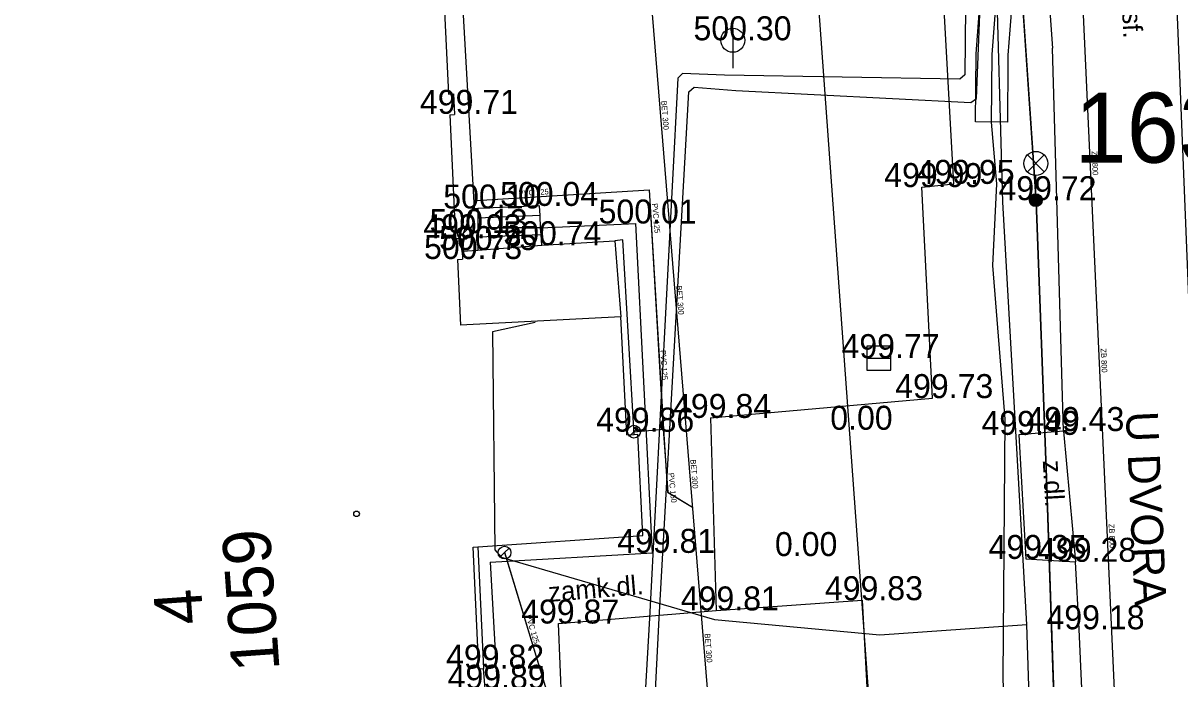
# Model space of a CAD drawing. Extents: x -669642 to -669119, y -1131006 to -1130466.
# Drawn here: x -669604.18 to -669567.99, y -1130560.51 to -1130540 of the extents above; entities that cross this region are included whole.
import ezdxf

# ---------------------------------------------------------------- set-up
doc = ezdxf.new("R2010")
doc.units = 0
for name, color, linetype in [('G_Bod_tecka', 7, 'Continuous'), ('G_Bod_vyska', 7, 'Continuous'), ('G_Budovy-znacky', 7, 'Continuous'), ('G_Budovy_Objekty', 7, 'Continuous'), ('G_Cesty_Schody', 7, 'Continuous'), ('G_Cisla_orientacni', 7, 'Continuous'), ('G_Cisla_popisna', 7, 'Continuous'), ('G_Objekty_technicke', 7, 'Continuous'), ('G_Plochy_zpevnene', 7, 'Continuous'), ('G_Popisy_Nazvy', 7, 'Continuous'), ('G_Popisy_povrchu', 7, 'Continuous'), ('G_Site-kanalizace', 7, 'Continuous'), ('G_Z_CHRANICKA-TEPLOVOD_kotovane', 7, 'Continuous'), ('G_Z_CHRANICKA-TEPLOVOD_zahozene', 7, 'Continuous'), ('G_Z_ELsilove_podz_kotovane', 7, 'Continuous'), ('G_Z_KANAL_podz_kotovane', 7, 'Continuous'), ('G_Z_SPOJE_podz_geodeticky', 7, 'Continuous'), ('G_Z_SPOJE_podz_kotovane', 7, 'Continuous'), ('G_Z_SPOJE_podz_priblizne', 7, 'Continuous'), ('G_Z_VODA_podz_kotovane', 7, 'Continuous'), ('Vrstva 1', 7, 'Continuous'), ('Vrstva 10', 7, 'Continuous'), ('Vrstva 12', 7, 'Continuous'), ('Vrstva 13', 7, 'Continuous'), ('Vrstva 17', 7, 'Continuous'), ('Vrstva 26', 7, 'Continuous'), ('Vrstva 3', 7, 'Continuous'), ('Vrstva 4', 7, 'Continuous')]:
    doc.layers.add(name, color=color, linetype=linetype)

msp = doc.modelspace()

# ---------------------------------------------------------------- linework, layer by layer
at = {"layer": 'G_Bod_tecka'}
for p, q in [((-669581.98, -1130540.54), (-669581.98, -1130540.54)), ((-669590.66, -1130542.84), (-669590.66, -1130542.84)), ((-669576.07, -1130545.13), (-669576.07, -1130545.13)), ((-669575.06, -1130545.03), (-669575.06, -1130545.03)), ((-669572.5, -1130545.54), (-669572.5, -1130545.54)), ((-669589.95, -1130545.8), (-669589.95, -1130545.8)), ((-669588.03, -1130545.72), (-669588.03, -1130545.72)), ((-669585.01, -1130546.27), (-669585.01, -1130546.27)), ((-669590.4, -1130546.57), (-669590.4, -1130546.57)), ((-669590.49, -1130546.73), (-669590.49, -1130546.73)), ((-669587.95, -1130546.95), (-669587.95, -1130546.95)), ((-669589.96, -1130547.1), (-669589.96, -1130547.1)), ((-669590.43, -1130547.38), (-669590.43, -1130547.38)), ((-669577.41, -1130550.48), (-669577.41, -1130550.48)), ((-669575.73, -1130551.73), (-669575.73, -1130551.73)), ((-669582.68, -1130552.35), (-669582.68, -1130552.35)), ((-669585.07, -1130552.78), (-669585.07, -1130552.78)), ((-669578.15, -1130552.72), (-669578.15, -1130552.72)), ((-669571.63, -1130552.76), (-669571.63, -1130552.76)), ((-669573.03, -1130552.88), (-669573.03, -1130552.88)), ((-669584.49, -1130556.57), (-669584.49, -1130556.57)), ((-669579.88, -1130556.67), (-669579.88, -1130556.67)), ((-669572.81, -1130556.76), (-669572.81, -1130556.76)), ((-669571.26, -1130556.85), (-669571.26, -1130556.85)), ((-669577.93, -1130558.05), (-669577.93, -1130558.05)), ((-669582.5, -1130558.37), (-669582.5, -1130558.37)), ((-669587.43, -1130558.78), (-669587.43, -1130558.78)), ((-669571.14, -1130558.96), (-669571.14, -1130558.96)), ((-669589.78, -1130560.19), (-669589.78, -1130560.19))]:
    msp.add_line(p, q, dxfattribs=at)
at = {"layer": 'G_Budovy-znacky'}
msp.add_circle((-669593.749, -1130555.35), 0.0875, dxfattribs=at)
at = {"layer": 'G_Budovy_Objekty'}
for p, q in [((-669591.06, -1130538.38), (-669590.87, -1130542.22)), ((-669590.87, -1130542.22), (-669590.72, -1130542.21)), ((-669590.72, -1130542.21), (-669590.68, -1130542.86)), ((-669590.83, -1130542.87), (-669590.68, -1130542.86)), ((-669590.83, -1130542.87), (-669590.65, -1130546.74)), ((-669590.65, -1130546.74), (-669590.49, -1130546.73)), ((-669590.49, -1130546.73), (-669590.45, -1130547.14)), ((-669587.95, -1130546.95), (-669585.67, -1130546.81)), ((-669585.42, -1130546.78), (-669585.67, -1130546.81)), ((-669585.67, -1130546.81), (-669585.48, -1130549.19)), ((-669585.06, -1130552.87), (-669585.42, -1130546.78)), ((-669590.45, -1130547.14), (-669589.96, -1130547.1)), ((-669590.45, -1130547.14), (-669590.43, -1130547.38)), ((-669590.59, -1130547.4), (-669590.43, -1130547.38)), ((-669590.59, -1130547.4), (-669590.5, -1130549.45)), ((-669585.48, -1130549.19), (-669590.5, -1130549.45)), ((-669585.29, -1130552.88), (-669585.48, -1130549.19)), ((-669585.29, -1130552.88), (-669585.06, -1130552.87)), ((-669585.06, -1130552.87), (-669584.95, -1130552.86)), ((-669584.79, -1130556.03), (-669584.95, -1130552.86)), ((-669589.96, -1130556.38), (-669584.79, -1130556.03)), ((-669590.1, -1130556.39), (-669589.96, -1130556.38)), ((-669589.92, -1130560.2), (-669590.1, -1130556.39)), ((-669589.96, -1130556.38), (-669589.78, -1130560.19)), ((-669589.92, -1130560.2), (-669589.78, -1130560.19)), ((-669589.73, -1130560.82), (-669589.78, -1130560.19))]:
    msp.add_line(p, q, dxfattribs=at)
at = {"layer": 'G_Cesty_Schody'}
for p, q in [((-669588.03, -1130545.72), (-669589.95, -1130545.8)), ((-669589.95, -1130545.8), (-669589.95, -1130546.1)), ((-669588.01, -1130546.02), (-669588.03, -1130545.72)), ((-669588.01, -1130546.02), (-669589.95, -1130546.1)), ((-669589.95, -1130546.1), (-669589.95, -1130546.4)), ((-669587.99, -1130546.41), (-669588.01, -1130546.02)), ((-669589.95, -1130546.4), (-669589.96, -1130546.7)), ((-669587.97, -1130546.62), (-669589.96, -1130546.7)), ((-669587.99, -1130546.41), (-669589.95, -1130546.4)), ((-669587.97, -1130546.62), (-669587.99, -1130546.41)), ((-669587.95, -1130546.95), (-669587.97, -1130546.62)), ((-669589.96, -1130546.7), (-669589.96, -1130547.1)), ((-669589.96, -1130547.1), (-669587.95, -1130546.95))]:
    msp.add_line(p, q, dxfattribs=at)
at = {"layer": 'G_Objekty_technicke'}
for p, q in [((-669572.765, -1130544.125), (-669572.235, -1130544.655)), ((-669572.765, -1130544.655), (-669572.235, -1130544.125)), ((-669572.5, -1130545.54), (-669572.5, -1130544.765))]:
    msp.add_line(p, q, dxfattribs=at)
for centre, radius in [((-669572.5, -1130544.39), 0.375), ((-669572.5, -1130545.54), 0.2), ((-669572.5, -1130545.54), 0.18), ((-669572.5, -1130545.54), 0.16), ((-669572.5, -1130545.54), 0.14), ((-669572.5, -1130545.54), 0.12), ((-669572.5, -1130545.54), 0.1), ((-669572.5, -1130545.54), 0.08), ((-669572.5, -1130545.54), 0.06), ((-669572.5, -1130545.54), 0.04), ((-669572.5, -1130545.54), 0.02)]:
    msp.add_circle(centre, radius, dxfattribs=at)
at = {"layer": 'G_Plochy_zpevnene'}
for p, q in [((-669575.06, -1130545.03), (-669575.82, -1130531.55)), ((-669590.06, -1130545.8), (-669590.55, -1130537.07)), ((-669571.63, -1130552.76), (-669571.98, -1130540.79)), ((-669576.07, -1130545.13), (-669575.06, -1130545.03)), ((-669575.73, -1130551.73), (-669576.07, -1130545.13)), ((-669590.06, -1130545.8), (-669589.95, -1130545.8)), ((-669587.99, -1130546.41), (-669585.01, -1130546.27)), ((-669584.49, -1130556.57), (-669585.01, -1130546.27)), ((-669582.68, -1130552.35), (-669575.73, -1130551.73)), ((-669582.68, -1130552.35), (-669582.5, -1130558.37)), ((-669571.63, -1130552.76), (-669571.26, -1130556.85)), ((-669589.57, -1130556.86), (-669584.49, -1130556.57)), ((-669589.57, -1130556.86), (-669588.58, -1130574.76)), ((-669571.14, -1130558.96), (-669571.26, -1130556.85)), ((-669582.5, -1130558.37), (-669577.93, -1130558.05)), ((-669587.43, -1130558.78), (-669582.5, -1130558.37)), ((-669586.72, -1130576.72), (-669587.43, -1130558.78))]:
    msp.add_line(p, q, dxfattribs=at)
for points in [[(-669575.82, -1130531.55), (-669575.22, -1130532.02), (-669574.43, -1130532.8), (-669573.69, -1130533.65), (-669572.84, -1130534.64), (-669572.51, -1130535.16), (-669572.4, -1130535.45), (-669572.35, -1130535.75), (-669572.16, -1130538.31), (-669571.98, -1130540.79)], [(-669571.63, -1130552.76), (-669573.03, -1130552.88), (-669572.81, -1130556.76), (-669571.26, -1130556.85)], [(-669577.93, -1130558.05), (-669577.32, -1130569.5), (-669576.67, -1130581.9)], [(-669570.25, -1130579.08), (-669570.26, -1130578.68), (-669571.14, -1130558.96)]]:
    msp.add_lwpolyline(points, dxfattribs=at)
at = {"layer": 'G_Site-kanalizace'}
for p, q in [((-669581.98, -1130540.165), (-669581.98, -1130541.415)), ((-669577.785, -1130550.48), (-669577.035, -1130550.48))]:
    msp.add_line(p, q, dxfattribs=at)
for points in [[(-669590.259, -1130546.429), (-669590.4, -1130546.57), (-669590.542, -1130546.712)], [(-669584.929, -1130552.639), (-669585.07, -1130552.78), (-669585.212, -1130552.922)], [(-669588.979, -1130556.419), (-669589.12, -1130556.56), (-669589.262, -1130556.702)]]:
    msp.add_lwpolyline(points, dxfattribs=at)
msp.add_lwpolyline([(-669577.785, -1130550.854), (-669577.035, -1130550.854), (-669577.035, -1130550.104), (-669577.785, -1130550.104)], close=True, dxfattribs=at)
for centre, radius in [((-669581.98, -1130540.54), 0.375), ((-669590.4, -1130546.571), 0.2), ((-669585.07, -1130552.781), 0.2), ((-669589.12, -1130556.561), 0.2)]:
    msp.add_circle(centre, radius, dxfattribs=at)
at = {"layer": 'G_Z_CHRANICKA-TEPLOVOD_kotovane'}
for points in [[(-669530.86, -1130536.09), (-669531.69, -1130536.11), (-669538.05, -1130536.01), (-669551.6, -1130535.98), (-669556.47, -1130536.1), (-669556.55, -1130536.06), (-669560.64, -1130536.09), (-669574.53, -1130536.2), (-669574.67, -1130536.36), (-669574.72, -1130541.62), (-669574.88, -1130541.76), (-669582.24, -1130541.63), (-669583.55, -1130541.58), (-669583.7, -1130541.72), (-669584.58, -1130558.61), (-669585.58, -1130575.76), (-669585.93, -1130595.21), (-669586.1, -1130595.37), (-669614.44, -1130596.21), (-669640.046, -1130597.079)], [(-669640.046, -1130597.497), (-669614.65, -1130596.62), (-669585.75, -1130595.78), (-669585.6, -1130595.63), (-669585.16, -1130575.89), (-669584.28, -1130558.61), (-669583.35, -1130542.15), (-669583.19, -1130542.01), (-669581.88, -1130542.11), (-669574.53, -1130542.49), (-669574.36, -1130542.36), (-669574.15, -1130537.08), (-669574.02, -1130536.91), (-669560.19, -1130536.48), (-669556.56, -1130536.39), (-669556.35, -1130536.38), (-669551.53, -1130536.3), (-669538.03, -1130536.37), (-669531.82, -1130536.43), (-669530.95, -1130536.44)], [(-669573.161, -1130538.214), (-669573.311, -1130540.208), (-669573.37, -1130541.001), (-669573.372, -1130541.206), (-669573.39, -1130543.105), (-669574.39, -1130543.095), (-669574.37, -1130540.959), (-669574.179, -1130538.427)]]:
    msp.add_lwpolyline(points, dxfattribs=at)
at = {"layer": 'G_Z_CHRANICKA-TEPLOVOD_zahozene'}
msp.add_line((-669579.45, -1130537.33), (-669575.13, -1130597.1), dxfattribs=at)
at = {"layer": 'G_Z_ELsilove_podz_kotovane'}
for points in [[(-669500.66, -1130540.32), (-669515.72, -1130539.79), (-669523.73, -1130540.47), (-669527.21, -1130540.62), (-669526.83, -1130552.4), (-669536.59, -1130554.49), (-669535.34, -1130593.45), (-669571.24, -1130592.61), (-669571.16, -1130579.46), (-669571.39, -1130578.6), (-669571.77, -1130566.09), (-669572.17, -1130554.22), (-669572.49, -1130545.57), (-669573.36, -1130532.75), (-669573.82, -1130523.78), (-669573.87, -1130520.47), (-669574.25, -1130510), (-669574.87, -1130499.19), (-669574.76, -1130498.82), (-669574.94, -1130498.48), (-669574.995, -1130497.207)], [(-669589.55, -1130574.318), (-669589.416, -1130575.097), (-669589.41, -1130575.135), (-669588.998, -1130575.788), (-669588.819, -1130575.768), (-669586.94, -1130575.556), (-669584.86, -1130575.286), (-669584.71, -1130575.16), (-669583.79, -1130573.98), (-669573.85, -1130567.65), (-669573.33, -1130566.6), (-669573.52, -1130560.47), (-669573.46, -1130552.39), (-669573.84, -1130547.58), (-669573.72, -1130545.03), (-669573.89, -1130543.1), (-669573.87, -1130540.98), (-669573.55, -1130536.87)]]:
    msp.add_lwpolyline(points, dxfattribs=at)
at = {"layer": 'G_Z_KANAL_podz_kotovane'}
for p, q in [((-669584.96, -1130534.03), (-669582.19, -1130568.03)), ((-669585.07, -1130552.78), (-669584.15, -1130552.7)), ((-669589.12, -1130556.55), (-669586.6, -1130564.86))]:
    msp.add_line(p, q, dxfattribs=at)
for points in [[(-669571.27, -1130529.5), (-669571.46, -1130530.2), (-669568.6, -1130592.41), (-669568.59, -1130592.79)], [(-669590.4, -1130546.57), (-669590.01, -1130545.55), (-669584.6, -1130545.22), (-669584.15, -1130552.7)], [(-669584.15, -1130552.7), (-669584.02, -1130554.67), (-669583.24, -1130555.14)]]:
    msp.add_lwpolyline(points, dxfattribs=at)
at = {"layer": 'G_Z_SPOJE_podz_geodeticky'}
for points in [[(-669572.78, -1130558.81), (-669573.53, -1130545.6), (-669573.82, -1130535.17), (-669575, -1130532.81), (-669575.02, -1130523.56), (-669574.43, -1130516.29), (-669575.14, -1130502.97), (-669575.8, -1130499.51), (-669577.08, -1130497.86), (-669577.354, -1130497.207)], [(-669588.16, -1130549.37), (-669589.5, -1130549.66), (-669589.42, -1130556.48)], [(-669589.42, -1130556.48), (-669589.23, -1130556.7), (-669582.55, -1130558.65), (-669577.38, -1130559.13), (-669572.78, -1130558.81)], [(-669574.46, -1130579.33), (-669571.79, -1130577.63), (-669572.5, -1130567.48), (-669572.78, -1130558.81)]]:
    msp.add_lwpolyline(points, dxfattribs=at)
at = {"layer": 'G_Z_SPOJE_podz_kotovane'}
for points in [[(-669572.78, -1130558.81), (-669573.53, -1130545.6), (-669573.82, -1130535.17), (-669575, -1130532.81), (-669575.02, -1130523.56), (-669574.43, -1130516.29), (-669575.14, -1130502.97), (-669575.8, -1130499.51), (-669577.08, -1130497.86), (-669577.354, -1130497.207)], [(-669588.16, -1130549.37), (-669589.5, -1130549.66), (-669589.42, -1130556.48)], [(-669589.42, -1130556.48), (-669589.23, -1130556.7), (-669582.55, -1130558.65), (-669577.38, -1130559.13), (-669572.78, -1130558.81)], [(-669574.46, -1130579.33), (-669571.79, -1130577.63), (-669572.5, -1130567.48), (-669572.78, -1130558.81)]]:
    msp.add_lwpolyline(points, dxfattribs=at)
at = {"layer": 'G_Z_SPOJE_podz_priblizne'}
for points in [[(-669572.78, -1130558.81), (-669573.53, -1130545.6), (-669573.82, -1130535.17), (-669575, -1130532.81), (-669575.02, -1130523.56), (-669574.43, -1130516.29), (-669575.14, -1130502.97), (-669575.8, -1130499.51), (-669577.08, -1130497.86), (-669577.354, -1130497.207)], [(-669588.16, -1130549.37), (-669589.5, -1130549.66), (-669589.42, -1130556.48)], [(-669589.42, -1130556.48), (-669589.23, -1130556.7), (-669582.55, -1130558.65), (-669577.38, -1130559.13), (-669572.78, -1130558.81)], [(-669574.46, -1130579.33), (-669571.79, -1130577.63), (-669572.5, -1130567.48), (-669572.78, -1130558.81)]]:
    msp.add_lwpolyline(points, dxfattribs=at)
at = {"layer": 'G_Z_VODA_podz_kotovane'}
msp.add_lwpolyline([(-669570.194, -1130497.207), (-669569.97, -1130499.65), (-669568.42, -1130531.27), (-669567.61, -1130551.43), (-669567.23, -1130561.51), (-669566.63, -1130573.05), (-669566.1, -1130584.84), (-669565.81, -1130592.55), (-669565.78, -1130595.96), (-669565.77, -1130596.18), (-669568.22, -1130611.45)], dxfattribs=at)
at = {"layer": 'Vrstva 1'}
msp.add_line((-669572.49, -1130545.57), (-669572.49, -1130545.57), dxfattribs=at)
at = {"layer": 'Vrstva 10'}
msp.add_lwpolyline([(-669571.274, -1130529.495), (-669571.46, -1130530.195), (-669568.603, -1130592.41), (-669568.585, -1130592.792)], dxfattribs=at)
at = {"layer": 'Vrstva 12'}
for p, q in [((-669585.07, -1130552.78), (-669584.153, -1130552.705)), ((-669589.117, -1130556.555), (-669586.597, -1130564.858))]:
    msp.add_line(p, q, dxfattribs=at)
for points in [[(-669590.4, -1130546.57), (-669590.013, -1130545.549), (-669584.596, -1130545.217), (-669584.153, -1130552.705)], [(-669584.153, -1130552.705), (-669584.015, -1130554.673), (-669583.24, -1130555.139)]]:
    msp.add_lwpolyline(points, dxfattribs=at)
at = {"layer": 'Vrstva 13'}
msp.add_line((-669584.96, -1130534.03), (-669582.19, -1130568.03), dxfattribs=at)
at = {"layer": 'Vrstva 17'}
for p, q in [((-669573.36, -1130532.75), (-669572.49, -1130545.57)), ((-669572.49, -1130545.57), (-669572.17, -1130554.22)), ((-669572.17, -1130554.22), (-669571.77, -1130566.09))]:
    msp.add_line(p, q, dxfattribs=at)
at = {"layer": 'Vrstva 26'}
msp.add_lwpolyline([(-669570.198, -1130497.207), (-669569.973, -1130499.653), (-669568.42, -1130531.27), (-669567.607, -1130551.429), (-669567.232, -1130561.509), (-669566.629, -1130573.049), (-669566.097, -1130584.842), (-669565.807, -1130592.554), (-669565.779, -1130595.963), (-669565.773, -1130596.179), (-669568.22, -1130611.45)], dxfattribs=at)

# ---------------------------------------------------------------- texts
at = {"layer": 'G_Bod_vyska'}
for s, p in [('500.30', (-669583.209, -1130540.54)), ('499.71', (-669591.766, -1130542.84)), ('499.99', (-669577.242, -1130545.13)), ('499.95', (-669576.23, -1130545.03)), ('499.72', (-669573.668, -1130545.54)), ('500.10', (-669591.037, -1130545.8)), ('500.04', (-669589.259, -1130545.72)), ('500.01', (-669586.177, -1130546.27)), ('500.13', (-669591.466, -1130546.57)), ('499.93', (-669591.66, -1130546.73)), ('500.74', (-669589.157, -1130546.95)), ('500.73', (-669591.637, -1130547.38)), ('500.75', (-669591.167, -1130547.1)), ('499.77', (-669578.578, -1130550.48)), ('499.73', (-669576.898, -1130551.73)), ('499.84', (-669583.848, -1130552.35)), ('499.86', (-669586.252, -1130552.78)), ('0.00', (-669578.93, -1130552.72)), ('499.43', (-669572.798, -1130552.76)), ('499.49', (-669574.2, -1130552.88)), ('499.81', (-669585.596, -1130556.57)), ('0.00', (-669580.66, -1130556.67)), ('499.35', (-669573.978, -1130556.76)), ('499.28', (-669572.428, -1130556.85)), ('499.83', (-669579.098, -1130558.05)), ('499.81', (-669583.606, -1130558.37)), ('499.87', (-669588.598, -1130558.78)), ('499.18', (-669572.166, -1130558.96)), ('499.82', (-669590.948, -1130560.19)), ('499.89', (-669590.9, -1130560.82))]:
    msp.add_text(s, height=0.75, dxfattribs=at).set_placement(p)
at = {"layer": 'G_Cisla_orientacni'}
msp.add_text('4', height=1.5, rotation=94.0096, dxfattribs=at).set_placement((-669598.533, -1130558.772))
at = {"layer": 'G_Cisla_popisna'}
msp.add_text('1059', height=1.5, rotation=94.0096, dxfattribs=at).set_placement((-669596.156, -1130560.233))
at = {"layer": 'G_Popisy_Nazvy'}
msp.add_text('U DVORA', height=1, rotation=272.6384, dxfattribs=at).set_placement((-669569.686, -1130552.164))
at = {"layer": 'G_Popisy_povrchu'}
for s, rotation, p in [('asf.', 272.6384, (-669569.818, -1130539.199)), ('z.dl.', 273.2453, (-669572.283, -1130553.69)), ('zamk.dl.', 4.754, (-669587.729, -1130558.105))]:
    msp.add_text(s, height=0.6, rotation=rotation, dxfattribs=at).set_placement(p)
at = {"layer": 'Vrstva 3'}
for s, rotation, p in [('BET 300', 274.6488, (-669584.222, -1130542.438)), ('ZB 800', 272.5989, (-669570.755, -1130544.009)), ('PVC 125', 3.5021, (-669588.673, -1130545.414)), ('PVC 125', 275.0728, (-669584.505, -1130545.645)), ('BET 300', 274.6148, (-669583.751, -1130548.218)), ('PVC 125', 273.4024, (-669584.246, -1130550.234)), ('ZB 800', 272.597, (-669570.471, -1130550.18)), ('BET 300', 274.68, (-669583.308, -1130553.657)), ('PVC 150', 275.2791, (-669583.994, -1130554.076)), ('ZB 800', 272.5989, (-669570.22, -1130555.668)), ('PVC 125', 286.9254, (-669588.462, -1130558.532)), ('BET 300', 274.6175, (-669582.864, -1130559.098))]:
    msp.add_text(s, height=0.1755, rotation=rotation, dxfattribs=at).set_placement(p)
at = {"layer": 'Vrstva 4'}
msp.add_text('1636', height=2.1939, dxfattribs=at).set_placement((-669571.287, -1130544.368))

doc.saveas('drawing.dxf')
